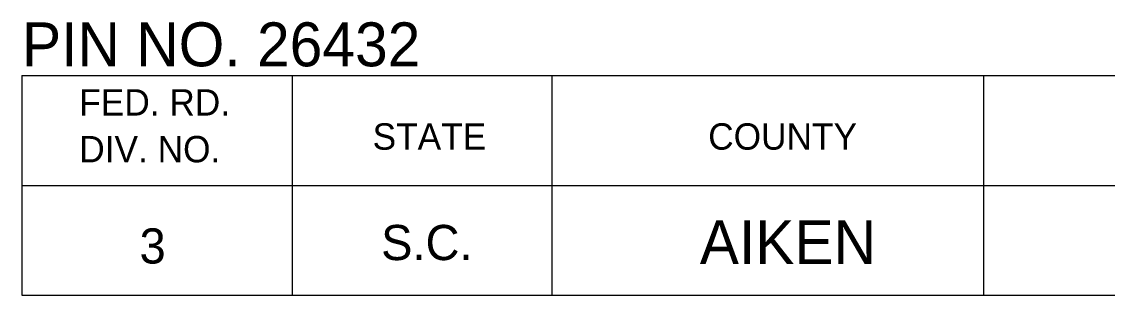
# Model space of a CAD drawing. Extents: x 1000 to 1162, y 999 to 8520.
# Drawn here: x 1133.06 to 1145.41, y 4780.05 to 4783.16 of the extents above; entities that cross this region are included whole.
import ezdxf

# ---------------------------------------------------------------- set-up
doc = ezdxf.new("R2010")
doc.units = 0
doc.layers.add('Level 20', color=7, linetype='Continuous')
doc.layers.add('Level 3', color=7, linetype='Continuous')

msp = doc.modelspace()

# ---------------------------------------------------------------- linework, layer by layer
at = {"layer": 'Level 3'}
for p, q in [((1133.055, 4782.546), (1161.555, 4782.546)), ((1133.055, 4782.546), (1133.055, 4780.046)), ((1133.055, 4782.546), (1161.555, 4782.546)), ((1133.055, 4782.546), (1133.055, 4780.046)), ((1133.055, 4782.546), (1161.555, 4782.546)), ((1133.055, 4782.546), (1133.055, 4780.046)), ((1133.055, 4782.546), (1161.555, 4782.546)), ((1133.055, 4782.546), (1133.055, 4780.046)), ((1133.055, 4782.546), (1161.555, 4782.546)), ((1133.055, 4782.546), (1133.055, 4780.046)), ((1133.055, 4782.546), (1161.555, 4782.546)), ((1133.055, 4782.546), (1133.055, 4780.046)), ((1133.055, 4782.546), (1161.555, 4782.546)), ((1133.055, 4782.546), (1133.055, 4780.046)), ((1133.055, 4782.546), (1161.555, 4782.546)), ((1133.055, 4782.546), (1133.055, 4780.046)), ((1133.055, 4782.546), (1161.555, 4782.546)), ((1133.055, 4782.546), (1133.055, 4780.046)), ((1133.055, 4782.546), (1161.555, 4782.546)), ((1133.055, 4782.546), (1133.055, 4780.046)), ((1133.055, 4782.546), (1161.555, 4782.546)), ((1133.055, 4782.546), (1133.055, 4780.046)), ((1133.055, 4782.546), (1161.555, 4782.546)), ((1133.055, 4782.546), (1133.055, 4780.046)), ((1133.055, 4782.546), (1161.555, 4782.546)), ((1133.055, 4782.546), (1133.055, 4780.046)), ((1133.055, 4782.546), (1161.555, 4782.546)), ((1133.055, 4782.546), (1133.055, 4780.046)), ((1133.055, 4782.546), (1161.555, 4782.546)), ((1133.055, 4782.546), (1133.055, 4780.046)), ((1133.055, 4782.546), (1161.555, 4782.546)), ((1133.055, 4782.546), (1133.055, 4780.046)), ((1133.055, 4782.546), (1161.555, 4782.546)), ((1133.055, 4782.546), (1133.055, 4780.046)), ((1133.055, 4782.546), (1161.555, 4782.546)), ((1133.055, 4782.546), (1133.055, 4780.046)), ((1133.055, 4782.546), (1161.555, 4782.546)), ((1133.055, 4782.546), (1133.055, 4780.046)), ((1133.055, 4782.546), (1161.555, 4782.546)), ((1133.055, 4782.546), (1133.055, 4780.046)), ((1133.055, 4782.546), (1161.555, 4782.546)), ((1133.055, 4782.546), (1133.055, 4780.046)), ((1133.055, 4782.546), (1161.555, 4782.546)), ((1133.055, 4782.546), (1133.055, 4780.046)), ((1133.055, 4782.546), (1161.555, 4782.546)), ((1133.055, 4782.546), (1133.055, 4780.046)), ((1133.055, 4782.546), (1161.555, 4782.546)), ((1133.055, 4782.546), (1133.055, 4780.046)), ((1133.055, 4782.546), (1161.555, 4782.546)), ((1133.055, 4782.546), (1133.055, 4780.046)), ((1133.055, 4782.546), (1161.555, 4782.546)), ((1133.055, 4782.546), (1133.055, 4780.046)), ((1133.055, 4782.546), (1161.555, 4782.546)), ((1133.055, 4782.546), (1133.055, 4780.046)), ((1133.055, 4782.546), (1161.555, 4782.546)), ((1133.055, 4782.546), (1133.055, 4780.046)), ((1133.055, 4782.546), (1161.555, 4782.546)), ((1133.055, 4782.546), (1133.055, 4780.046)), ((1133.055, 4782.546), (1161.555, 4782.546)), ((1133.055, 4782.546), (1133.055, 4780.046)), ((1133.055, 4782.546), (1161.555, 4782.546)), ((1133.055, 4782.546), (1133.055, 4780.046)), ((1136.132, 4782.546), (1136.132, 4780.046)), ((1136.132, 4782.546), (1136.132, 4780.046)), ((1136.132, 4782.546), (1136.132, 4780.046)), ((1136.132, 4782.546), (1136.132, 4780.046)), ((1136.132, 4782.546), (1136.132, 4780.046)), ((1136.132, 4782.546), (1136.132, 4780.046)), ((1136.132, 4782.546), (1136.132, 4780.046)), ((1136.132, 4782.546), (1136.132, 4780.046)), ((1136.132, 4782.546), (1136.132, 4780.046)), ((1136.132, 4782.546), (1136.132, 4780.046)), ((1136.132, 4782.546), (1136.132, 4780.046)), ((1136.132, 4782.546), (1136.132, 4780.046)), ((1136.132, 4782.546), (1136.132, 4780.046)), ((1136.132, 4782.546), (1136.132, 4780.046)), ((1136.132, 4782.546), (1136.132, 4780.046)), ((1136.132, 4782.546), (1136.132, 4780.046)), ((1136.132, 4782.546), (1136.132, 4780.046)), ((1136.132, 4782.546), (1136.132, 4780.046)), ((1136.132, 4782.546), (1136.132, 4780.046)), ((1136.132, 4782.546), (1136.132, 4780.046)), ((1136.132, 4782.546), (1136.132, 4780.046)), ((1136.132, 4782.546), (1136.132, 4780.046)), ((1136.132, 4782.546), (1136.132, 4780.046)), ((1136.132, 4782.546), (1136.132, 4780.046)), ((1136.132, 4782.546), (1136.132, 4780.046)), ((1136.132, 4782.546), (1136.132, 4780.046)), ((1136.132, 4782.546), (1136.132, 4780.046)), ((1136.132, 4782.546), (1136.132, 4780.046)), ((1136.132, 4782.546), (1136.132, 4780.046)), ((1136.132, 4782.546), (1136.132, 4780.046)), ((1136.132, 4782.546), (1136.132, 4780.046)), ((1139.087, 4782.546), (1139.087, 4780.046)), ((1139.087, 4782.546), (1139.087, 4780.046)), ((1139.087, 4782.546), (1139.087, 4780.046)), ((1139.087, 4782.546), (1139.087, 4780.046)), ((1139.087, 4782.546), (1139.087, 4780.046)), ((1139.087, 4782.546), (1139.087, 4780.046)), ((1139.087, 4782.546), (1139.087, 4780.046)), ((1139.087, 4782.546), (1139.087, 4780.046)), ((1139.087, 4782.546), (1139.087, 4780.046)), ((1139.087, 4782.546), (1139.087, 4780.046)), ((1139.087, 4782.546), (1139.087, 4780.046)), ((1139.087, 4782.546), (1139.087, 4780.046)), ((1139.087, 4782.546), (1139.087, 4780.046)), ((1139.087, 4782.546), (1139.087, 4780.046)), ((1139.087, 4782.546), (1139.087, 4780.046)), ((1139.087, 4782.546), (1139.087, 4780.046)), ((1139.087, 4782.546), (1139.087, 4780.046)), ((1139.087, 4782.546), (1139.087, 4780.046)), ((1139.087, 4782.546), (1139.087, 4780.046)), ((1139.087, 4782.546), (1139.087, 4780.046)), ((1139.087, 4782.546), (1139.087, 4780.046)), ((1139.087, 4782.546), (1139.087, 4780.046)), ((1139.087, 4782.546), (1139.087, 4780.046)), ((1139.087, 4782.546), (1139.087, 4780.046)), ((1139.087, 4782.546), (1139.087, 4780.046)), ((1139.087, 4782.546), (1139.087, 4780.046)), ((1139.087, 4782.546), (1139.087, 4780.046)), ((1139.087, 4782.546), (1139.087, 4780.046)), ((1139.087, 4782.546), (1139.087, 4780.046)), ((1139.087, 4782.546), (1139.087, 4780.046)), ((1139.087, 4782.546), (1139.087, 4780.046)), ((1144, 4782.546), (1144, 4780.046)), ((1144, 4782.546), (1144, 4780.046)), ((1144, 4782.546), (1144, 4780.046)), ((1144, 4782.546), (1144, 4780.046)), ((1144, 4782.546), (1144, 4780.046)), ((1144, 4782.546), (1144, 4780.046)), ((1144, 4782.546), (1144, 4780.046)), ((1144, 4782.546), (1144, 4780.046)), ((1144, 4782.546), (1144, 4780.046)), ((1144, 4782.546), (1144, 4780.046)), ((1144, 4782.546), (1144, 4780.046)), ((1144, 4782.546), (1144, 4780.046)), ((1144, 4782.546), (1144, 4780.046)), ((1144, 4782.546), (1144, 4780.046)), ((1144, 4782.546), (1144, 4780.046)), ((1144, 4782.546), (1144, 4780.046)), ((1144, 4782.546), (1144, 4780.046)), ((1144, 4782.546), (1144, 4780.046)), ((1144, 4782.546), (1144, 4780.046)), ((1144, 4782.546), (1144, 4780.046)), ((1144, 4782.546), (1144, 4780.046)), ((1144, 4782.546), (1144, 4780.046)), ((1144, 4782.546), (1144, 4780.046)), ((1144, 4782.546), (1144, 4780.046)), ((1144, 4782.546), (1144, 4780.046)), ((1144, 4782.546), (1144, 4780.046)), ((1144, 4782.546), (1144, 4780.046)), ((1144, 4782.546), (1144, 4780.046)), ((1144, 4782.546), (1144, 4780.046)), ((1144, 4782.546), (1144, 4780.046)), ((1144, 4782.546), (1144, 4780.046)), ((1133.055, 4781.296), (1161.555, 4781.296)), ((1133.055, 4781.296), (1161.555, 4781.296)), ((1133.055, 4781.296), (1161.555, 4781.296)), ((1133.055, 4781.296), (1161.555, 4781.296)), ((1133.055, 4781.296), (1161.555, 4781.296)), ((1133.055, 4781.296), (1161.555, 4781.296)), ((1133.055, 4781.296), (1161.555, 4781.296)), ((1133.055, 4781.296), (1161.555, 4781.296)), ((1133.055, 4781.296), (1161.555, 4781.296)), ((1133.055, 4781.296), (1161.555, 4781.296)), ((1133.055, 4781.296), (1161.555, 4781.296)), ((1133.055, 4781.296), (1161.555, 4781.296)), ((1133.055, 4781.296), (1161.555, 4781.296)), ((1133.055, 4781.296), (1161.555, 4781.296)), ((1133.055, 4781.296), (1161.555, 4781.296)), ((1133.055, 4781.296), (1161.555, 4781.296)), ((1133.055, 4781.296), (1161.555, 4781.296)), ((1133.055, 4781.296), (1161.555, 4781.296)), ((1133.055, 4781.296), (1161.555, 4781.296)), ((1133.055, 4781.296), (1161.555, 4781.296)), ((1133.055, 4781.296), (1161.555, 4781.296)), ((1133.055, 4781.296), (1161.555, 4781.296)), ((1133.055, 4781.296), (1161.555, 4781.296)), ((1133.055, 4781.296), (1161.555, 4781.296)), ((1133.055, 4781.296), (1161.555, 4781.296)), ((1133.055, 4781.296), (1161.555, 4781.296)), ((1133.055, 4781.296), (1161.555, 4781.296)), ((1133.055, 4781.296), (1161.555, 4781.296)), ((1133.055, 4781.296), (1161.555, 4781.296)), ((1133.055, 4781.296), (1161.555, 4781.296)), ((1133.055, 4781.296), (1161.555, 4781.296)), ((1133.055, 4780.046), (1161.555, 4780.046)), ((1133.055, 4780.046), (1161.555, 4780.046)), ((1133.055, 4780.046), (1161.555, 4780.046)), ((1133.055, 4780.046), (1161.555, 4780.046)), ((1133.055, 4780.046), (1161.555, 4780.046)), ((1133.055, 4780.046), (1161.555, 4780.046)), ((1133.055, 4780.046), (1161.555, 4780.046)), ((1133.055, 4780.046), (1161.555, 4780.046)), ((1133.055, 4780.046), (1161.555, 4780.046)), ((1133.055, 4780.046), (1161.555, 4780.046)), ((1133.055, 4780.046), (1161.555, 4780.046)), ((1133.055, 4780.046), (1161.555, 4780.046)), ((1133.055, 4780.046), (1161.555, 4780.046)), ((1133.055, 4780.046), (1161.555, 4780.046)), ((1133.055, 4780.046), (1161.555, 4780.046)), ((1133.055, 4780.046), (1161.555, 4780.046)), ((1133.055, 4780.046), (1161.555, 4780.046)), ((1133.055, 4780.046), (1161.555, 4780.046)), ((1133.055, 4780.046), (1161.555, 4780.046)), ((1133.055, 4780.046), (1161.555, 4780.046)), ((1133.055, 4780.046), (1161.555, 4780.046)), ((1133.055, 4780.046), (1161.555, 4780.046)), ((1133.055, 4780.046), (1161.555, 4780.046)), ((1133.055, 4780.046), (1161.555, 4780.046)), ((1133.055, 4780.046), (1161.555, 4780.046)), ((1133.055, 4780.046), (1161.555, 4780.046)), ((1133.055, 4780.046), (1161.555, 4780.046)), ((1133.055, 4780.046), (1161.555, 4780.046)), ((1133.055, 4780.046), (1161.555, 4780.046)), ((1133.055, 4780.046), (1161.555, 4780.046)), ((1133.055, 4780.046), (1161.555, 4780.046))]:
    msp.add_line(p, q, dxfattribs=at)

# ---------------------------------------------------------------- texts
at = {"layer": 'Level 20'}
for s, p in [('PIN NO. 26432', (1133.058, 4782.65)), ('AIKEN', (1140.771, 4780.4))]:
    msp.add_text(s, height=0.5, dxfattribs=at).set_placement(p)
at = {"layer": 'Level 3'}
for s, height, p in [('FED. RD.', 0.3, (1133.71, 4782.09)), ('FED. RD.', 0.3, (1133.71, 4782.09)), ('FED. RD.', 0.3, (1133.71, 4782.09)), ('FED. RD.', 0.3, (1133.71, 4782.09)), ('FED. RD.', 0.3, (1133.71, 4782.09)), ('FED. RD.', 0.3, (1133.71, 4782.09)), ('FED. RD.', 0.3, (1133.71, 4782.09)), ('FED. RD.', 0.3, (1133.71, 4782.09)), ('FED. RD.', 0.3, (1133.71, 4782.09)), ('FED. RD.', 0.3, (1133.71, 4782.09)), ('FED. RD.', 0.3, (1133.71, 4782.09)), ('FED. RD.', 0.3, (1133.71, 4782.09)), ('FED. RD.', 0.3, (1133.71, 4782.09)), ('FED. RD.', 0.3, (1133.71, 4782.09)), ('FED. RD.', 0.3, (1133.71, 4782.09)), ('FED. RD.', 0.3, (1133.71, 4782.09)), ('FED. RD.', 0.3, (1133.71, 4782.09)), ('FED. RD.', 0.3, (1133.71, 4782.09)), ('FED. RD.', 0.3, (1133.71, 4782.09)), ('FED. RD.', 0.3, (1133.71, 4782.09)), ('FED. RD.', 0.3, (1133.71, 4782.09)), ('FED. RD.', 0.3, (1133.71, 4782.09)), ('FED. RD.', 0.3, (1133.71, 4782.09)), ('FED. RD.', 0.3, (1133.71, 4782.09)), ('FED. RD.', 0.3, (1133.71, 4782.09)), ('FED. RD.', 0.3, (1133.71, 4782.09)), ('FED. RD.', 0.3, (1133.71, 4782.09)), ('FED. RD.', 0.3, (1133.71, 4782.09)), ('FED. RD.', 0.3, (1133.71, 4782.09)), ('FED. RD.', 0.3, (1133.71, 4782.09)), ('FED. RD.', 0.3, (1133.71, 4782.09)), ('STATE', 0.3, (1137.048, 4781.702)), ('STATE', 0.3, (1137.048, 4781.702)), ('STATE', 0.3, (1137.048, 4781.702)), ('STATE', 0.3, (1137.048, 4781.702)), ('STATE', 0.3, (1137.048, 4781.702)), ('STATE', 0.3, (1137.048, 4781.702)), ('STATE', 0.3, (1137.048, 4781.702)), ('STATE', 0.3, (1137.048, 4781.702)), ('STATE', 0.3, (1137.048, 4781.702)), ('STATE', 0.3, (1137.048, 4781.702)), ('STATE', 0.3, (1137.048, 4781.702)), ('STATE', 0.3, (1137.048, 4781.702)), ('STATE', 0.3, (1137.048, 4781.702)), ('STATE', 0.3, (1137.048, 4781.702)), ('STATE', 0.3, (1137.048, 4781.702)), ('STATE', 0.3, (1137.048, 4781.702)), ('STATE', 0.3, (1137.048, 4781.702)), ('STATE', 0.3, (1137.048, 4781.702)), ('STATE', 0.3, (1137.048, 4781.702)), ('STATE', 0.3, (1137.048, 4781.702)), ('STATE', 0.3, (1137.048, 4781.702)), ('STATE', 0.3, (1137.048, 4781.702)), ('STATE', 0.3, (1137.048, 4781.702)), ('STATE', 0.3, (1137.048, 4781.702)), ('STATE', 0.3, (1137.048, 4781.702)), ('STATE', 0.3, (1137.048, 4781.702)), ('STATE', 0.3, (1137.048, 4781.702)), ('STATE', 0.3, (1137.048, 4781.702)), ('STATE', 0.3, (1137.048, 4781.702)), ('STATE', 0.3, (1137.048, 4781.702)), ('STATE', 0.3, (1137.048, 4781.702)), ('COUNTY', 0.3, (1140.867, 4781.702)), ('COUNTY', 0.3, (1140.867, 4781.702)), ('COUNTY', 0.3, (1140.867, 4781.702)), ('COUNTY', 0.3, (1140.867, 4781.702)), ('COUNTY', 0.3, (1140.867, 4781.702)), ('COUNTY', 0.3, (1140.867, 4781.702)), ('COUNTY', 0.3, (1140.867, 4781.702)), ('COUNTY', 0.3, (1140.867, 4781.702)), ('COUNTY', 0.3, (1140.867, 4781.702)), ('COUNTY', 0.3, (1140.867, 4781.702)), ('COUNTY', 0.3, (1140.867, 4781.702)), ('COUNTY', 0.3, (1140.867, 4781.702)), ('COUNTY', 0.3, (1140.867, 4781.702)), ('COUNTY', 0.3, (1140.867, 4781.702)), ('COUNTY', 0.3, (1140.867, 4781.702)), ('COUNTY', 0.3, (1140.867, 4781.702)), ('COUNTY', 0.3, (1140.867, 4781.702)), ('COUNTY', 0.3, (1140.867, 4781.702)), ('COUNTY', 0.3, (1140.867, 4781.702)), ('COUNTY', 0.3, (1140.867, 4781.702)), ('COUNTY', 0.3, (1140.867, 4781.702)), ('COUNTY', 0.3, (1140.867, 4781.702)), ('COUNTY', 0.3, (1140.867, 4781.702)), ('COUNTY', 0.3, (1140.867, 4781.702)), ('COUNTY', 0.3, (1140.867, 4781.702)), ('COUNTY', 0.3, (1140.867, 4781.702)), ('COUNTY', 0.3, (1140.867, 4781.702)), ('COUNTY', 0.3, (1140.867, 4781.702)), ('COUNTY', 0.3, (1140.867, 4781.702)), ('COUNTY', 0.3, (1140.867, 4781.702)), ('COUNTY', 0.3, (1140.867, 4781.702)), ('DIV. NO.', 0.3, (1133.71, 4781.558)), ('DIV. NO.', 0.3, (1133.71, 4781.558)), ('DIV. NO.', 0.3, (1133.71, 4781.558)), ('DIV. NO.', 0.3, (1133.71, 4781.558)), ('DIV. NO.', 0.3, (1133.71, 4781.558)), ('DIV. NO.', 0.3, (1133.71, 4781.558)), ('DIV. NO.', 0.3, (1133.71, 4781.558)), ('DIV. NO.', 0.3, (1133.71, 4781.558)), ('DIV. NO.', 0.3, (1133.71, 4781.558)), ('DIV. NO.', 0.3, (1133.71, 4781.558)), ('DIV. NO.', 0.3, (1133.71, 4781.558)), ('DIV. NO.', 0.3, (1133.71, 4781.558)), ('DIV. NO.', 0.3, (1133.71, 4781.558)), ('DIV. NO.', 0.3, (1133.71, 4781.558)), ('DIV. NO.', 0.3, (1133.71, 4781.558)), ('DIV. NO.', 0.3, (1133.71, 4781.558)), ('DIV. NO.', 0.3, (1133.71, 4781.558)), ('DIV. NO.', 0.3, (1133.71, 4781.558)), ('DIV. NO.', 0.3, (1133.71, 4781.558)), ('DIV. NO.', 0.3, (1133.71, 4781.558)), ('DIV. NO.', 0.3, (1133.71, 4781.558)), ('DIV. NO.', 0.3, (1133.71, 4781.558)), ('DIV. NO.', 0.3, (1133.71, 4781.558)), ('DIV. NO.', 0.3, (1133.71, 4781.558)), ('DIV. NO.', 0.3, (1133.71, 4781.558)), ('DIV. NO.', 0.3, (1133.71, 4781.558)), ('DIV. NO.', 0.3, (1133.71, 4781.558)), ('DIV. NO.', 0.3, (1133.71, 4781.558)), ('DIV. NO.', 0.3, (1133.71, 4781.558)), ('DIV. NO.', 0.3, (1133.71, 4781.558)), ('DIV. NO.', 0.3, (1133.71, 4781.558)), ('3', 0.4, (1134.396, 4780.407)), ('3', 0.4, (1134.396, 4780.407)), ('3', 0.4, (1134.396, 4780.407)), ('3', 0.4, (1134.396, 4780.407)), ('3', 0.4, (1134.396, 4780.407)), ('3', 0.4, (1134.396, 4780.407)), ('3', 0.4, (1134.396, 4780.407)), ('3', 0.4, (1134.396, 4780.407)), ('3', 0.4, (1134.396, 4780.407)), ('3', 0.4, (1134.396, 4780.407)), ('3', 0.4, (1134.396, 4780.407)), ('3', 0.4, (1134.396, 4780.407)), ('3', 0.4, (1134.396, 4780.407)), ('3', 0.4, (1134.396, 4780.407)), ('3', 0.4, (1134.396, 4780.407)), ('3', 0.4, (1134.396, 4780.407)), ('3', 0.4, (1134.396, 4780.407)), ('3', 0.4, (1134.396, 4780.407)), ('3', 0.4, (1134.396, 4780.407)), ('3', 0.4, (1134.396, 4780.407)), ('3', 0.4, (1134.396, 4780.407)), ('3', 0.4, (1134.396, 4780.407)), ('3', 0.4, (1134.396, 4780.407)), ('3', 0.4, (1134.396, 4780.407)), ('3', 0.4, (1134.396, 4780.407)), ('3', 0.4, (1134.396, 4780.407)), ('3', 0.4, (1134.396, 4780.407)), ('3', 0.4, (1134.396, 4780.407)), ('3', 0.4, (1134.396, 4780.407)), ('3', 0.4, (1134.396, 4780.407)), ('3', 0.4, (1134.396, 4780.407)), ('S.C.', 0.4, (1137.145, 4780.446)), ('S.C.', 0.4, (1137.145, 4780.446)), ('S.C.', 0.4, (1137.145, 4780.446)), ('S.C.', 0.4, (1137.145, 4780.446)), ('S.C.', 0.4, (1137.145, 4780.446)), ('S.C.', 0.4, (1137.145, 4780.446)), ('S.C.', 0.4, (1137.145, 4780.446)), ('S.C.', 0.4, (1137.145, 4780.446)), ('S.C.', 0.4, (1137.145, 4780.446)), ('S.C.', 0.4, (1137.145, 4780.446)), ('S.C.', 0.4, (1137.145, 4780.446)), ('S.C.', 0.4, (1137.145, 4780.446)), ('S.C.', 0.4, (1137.145, 4780.446)), ('S.C.', 0.4, (1137.145, 4780.446)), ('S.C.', 0.4, (1137.145, 4780.446)), ('S.C.', 0.4, (1137.145, 4780.446)), ('S.C.', 0.4, (1137.145, 4780.446)), ('S.C.', 0.4, (1137.145, 4780.446)), ('S.C.', 0.4, (1137.145, 4780.446)), ('S.C.', 0.4, (1137.145, 4780.446)), ('S.C.', 0.4, (1137.145, 4780.446)), ('S.C.', 0.4, (1137.145, 4780.446)), ('S.C.', 0.4, (1137.145, 4780.446)), ('S.C.', 0.4, (1137.145, 4780.446)), ('S.C.', 0.4, (1137.145, 4780.446)), ('S.C.', 0.4, (1137.145, 4780.446)), ('S.C.', 0.4, (1137.145, 4780.446)), ('S.C.', 0.4, (1137.145, 4780.446)), ('S.C.', 0.4, (1137.145, 4780.446)), ('S.C.', 0.4, (1137.145, 4780.446)), ('S.C.', 0.4, (1137.145, 4780.446))]:
    msp.add_text(s, height=height, dxfattribs=at).set_placement(p)

doc.saveas('drawing.dxf')
